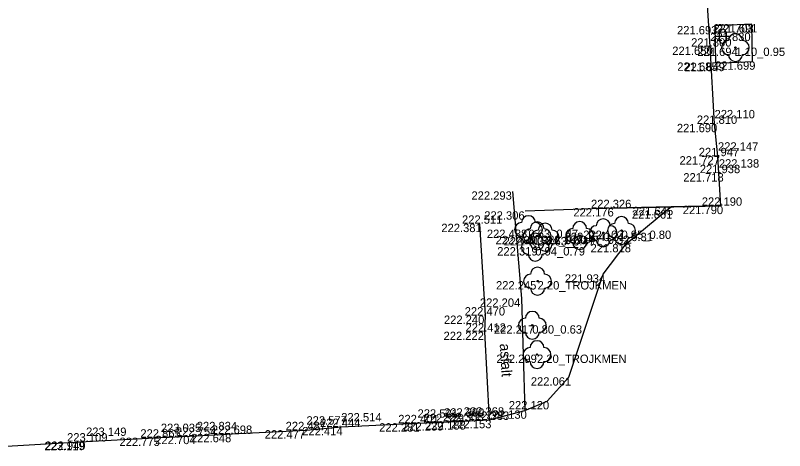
# Model space of a CAD drawing. Extents: x -599516 to -599132, y -1163668 to -1163119.
# Drawn here: x -599324.73 to -599297.1, y -1163331.79 to -1163316.17 of the extents above; entities that cross this region are included whole.
import ezdxf

# ---------------------------------------------------------------- set-up
doc = ezdxf.new("R2010")
doc.units = 0
for name, color, linetype in [('Bod-oznac1', 7, 'Continuous'), ('Bod-oznac2', 7, 'Continuous'), ('Bod-oznac3', 7, 'Continuous'), ('Bod-vyska1', 7, 'Continuous'), ('Bod-vyska2', 7, 'Continuous'), ('Bod-vyska3', 7, 'Continuous'), ('Z_cela-hrobu-dolni-linie', 7, 'Continuous'), ('Z_cela-hrobu-horni-linie', 7, 'Continuous'), ('Z_chodnik', 7, 'Continuous'), ('Z_komunikace', 7, 'Continuous'), ('Z_kultury-znacky', 7, 'Continuous'), ('Z_obvod-kmene-spodek-ve-vysce1_2m', 7, 'Continuous'), ('Z_popis-budov-povrchu', 7, 'Continuous'), ('Z_stromy-kere', 7, 'Continuous')]:
    doc.layers.add(name, color=color, linetype=linetype)

msp = doc.modelspace()

# ---------------------------------------------------------------- linework, layer by layer
at = {"layer": 'Bod-oznac1'}
for p, q in [((-599298.283, -1163316.492), (-599298.283, -1163316.492)), ((-599298.28, -1163316.488), (-599298.28, -1163316.488)), ((-599299.611, -1163316.555), (-599299.611, -1163316.555)), ((-599299.773, -1163317.295), (-599299.773, -1163317.295)), ((-599298.87, -1163317.331), (-599298.87, -1163317.331)), ((-599299.59, -1163317.864), (-599299.59, -1163317.864)), ((-599299.32, -1163317.877), (-599299.32, -1163317.877)), ((-599298.256, -1163317.826), (-599298.256, -1163317.826)), ((-599299.618, -1163320.068), (-599299.618, -1163320.068)), ((-599299.495, -1163321.228), (-599299.495, -1163321.228)), ((-599299.465, -1163321.837), (-599299.465, -1163321.837)), ((-599306.878, -1163322.49), (-599306.878, -1163322.49)), ((-599303.32, -1163323.091), (-599303.32, -1163323.091)), ((-599301.177, -1163323.045), (-599301.177, -1163323.045)), ((-599299.395, -1163323.006), (-599299.395, -1163323.006)), ((-599306.421, -1163323.206), (-599306.421, -1163323.206)), ((-599301.335, -1163323.169), (-599301.335, -1163323.169)), ((-599308.051, -1163323.652), (-599308.051, -1163323.652)), ((-599306.302, -1163323.863), (-599306.302, -1163323.863)), ((-599303.615, -1163323.975), (-599303.615, -1163323.975)), ((-599302.959, -1163323.898), (-599302.959, -1163323.898)), ((-599305.991, -1163324.088), (-599305.991, -1163324.088)), ((-599305.701, -1163324.132), (-599305.701, -1163324.132)), ((-599304.461, -1163324.077), (-599304.461, -1163324.077)), ((-599306.056, -1163324.492), (-599306.056, -1163324.492)), ((-599302.796, -1163324.376), (-599302.796, -1163324.376)), ((-599303.618, -1163325.467), (-599303.618, -1163325.467)), ((-599305.973, -1163325.712), (-599305.973, -1163325.712)), ((-599306.554, -1163326.332), (-599306.554, -1163326.332)), ((-599307.845, -1163326.947), (-599307.845, -1163326.947)), ((-599306.162, -1163327.296), (-599306.162, -1163327.296)), ((-599307.869, -1163327.527), (-599307.869, -1163327.527)), ((-599305.993, -1163328.349), (-599305.993, -1163328.349)), ((-599304.853, -1163329.162), (-599304.853, -1163329.162)), ((-599305.632, -1163330.015), (-599305.632, -1163330.015)), ((-599306.434, -1163330.351), (-599306.434, -1163330.351)), ((-599310.284, -1163330.811), (-599310.284, -1163330.811)), ((-599309.334, -1163330.774), (-599309.334, -1163330.774)), ((-599308.627, -1163330.739), (-599308.627, -1163330.739)), ((-599307.702, -1163330.691), (-599307.702, -1163330.691)), ((-599314.274, -1163331.061), (-599314.274, -1163331.061)), ((-599313.026, -1163330.946), (-599313.026, -1163330.946)), ((-599319.503, -1163331.328), (-599319.503, -1163331.328)), ((-599318.212, -1163331.262), (-599318.212, -1163331.262)), ((-599316.942, -1163331.194), (-599316.942, -1163331.194)), ((-599322.422, -1163331.479), (-599322.422, -1163331.479)), ((-599322.187, -1163331.467), (-599322.187, -1163331.467))]:
    msp.add_line(p, q, dxfattribs=at)
at = {"layer": 'Bod-oznac2'}
for p, q in [((-599299.773, -1163317.295), (-599299.773, -1163317.295)), ((-599299.618, -1163320.068), (-599299.618, -1163320.068)), ((-599299.495, -1163321.228), (-599299.495, -1163321.228)), ((-599299.465, -1163321.837), (-599299.465, -1163321.837)), ((-599303.32, -1163323.091), (-599303.32, -1163323.091)), ((-599299.395, -1163323.006), (-599299.395, -1163323.006)), ((-599308.051, -1163323.652), (-599308.051, -1163323.652)), ((-599307.845, -1163326.947), (-599307.845, -1163326.947)), ((-599307.869, -1163327.527), (-599307.869, -1163327.527)), ((-599310.284, -1163330.811), (-599310.284, -1163330.811)), ((-599309.334, -1163330.774), (-599309.334, -1163330.774)), ((-599308.627, -1163330.739), (-599308.627, -1163330.739)), ((-599307.702, -1163330.691), (-599307.702, -1163330.691)), ((-599314.274, -1163331.061), (-599314.274, -1163331.061)), ((-599313.026, -1163330.946), (-599313.026, -1163330.946)), ((-599319.503, -1163331.328), (-599319.503, -1163331.328)), ((-599318.212, -1163331.262), (-599318.212, -1163331.262)), ((-599316.942, -1163331.194), (-599316.942, -1163331.194)), ((-599322.187, -1163331.467), (-599322.187, -1163331.467))]:
    msp.add_line(p, q, dxfattribs=at)
at = {"layer": 'Bod-oznac3'}
for p, q in [((-599299.773, -1163317.295), (-599299.773, -1163317.295)), ((-599299.618, -1163320.068), (-599299.618, -1163320.068)), ((-599299.495, -1163321.228), (-599299.495, -1163321.228)), ((-599299.465, -1163321.837), (-599299.465, -1163321.837)), ((-599310.284, -1163330.811), (-599310.284, -1163330.811)), ((-599309.334, -1163330.774), (-599309.334, -1163330.774)), ((-599308.627, -1163330.739), (-599308.627, -1163330.739)), ((-599314.274, -1163331.061), (-599314.274, -1163331.061)), ((-599313.026, -1163330.946), (-599313.026, -1163330.946)), ((-599319.503, -1163331.328), (-599319.503, -1163331.328)), ((-599318.212, -1163331.262), (-599318.212, -1163331.262)), ((-599322.187, -1163331.467), (-599322.187, -1163331.467))]:
    msp.add_line(p, q, dxfattribs=at)
at = {"layer": 'Z_cela-hrobu-dolni-linie'}
msp.add_lwpolyline([(-599299.395, -1163323.006), (-599301.177, -1163323.045), (-599303.32, -1163323.091), (-599306.421, -1163323.206)], dxfattribs=at)
at = {"layer": 'Z_cela-hrobu-horni-linie'}
for p, q in [((-599307.845, -1163326.947), (-599308.051, -1163323.652)), ((-599322.422, -1163331.479), (-599322.187, -1163331.467))]:
    msp.add_line(p, q, dxfattribs=at)
for points in [[(-599303.32, -1163323.091), (-599299.395, -1163323.006), (-599299.465, -1163321.837), (-599299.465, -1163321.837), (-599299.495, -1163321.228), (-599299.495, -1163321.228), (-599299.618, -1163320.068), (-599299.618, -1163320.068), (-599299.773, -1163317.295), (-599299.773, -1163317.295), (-599299.955, -1163314.513), (-599299.955, -1163314.513), (-599299.976, -1163312.858), (-599299.993, -1163311.857), (-599300.201, -1163309.322), (-599300.286, -1163308.885)], [(-599322.187, -1163331.467), (-599322.187, -1163331.467), (-599319.503, -1163331.328), (-599319.503, -1163331.328), (-599318.212, -1163331.262), (-599318.212, -1163331.262), (-599316.942, -1163331.194), (-599314.274, -1163331.061), (-599314.274, -1163331.061), (-599313.026, -1163330.946), (-599313.026, -1163330.946), (-599310.284, -1163330.811), (-599310.284, -1163330.811), (-599309.334, -1163330.774), (-599309.334, -1163330.774), (-599308.627, -1163330.739), (-599308.627, -1163330.739), (-599307.702, -1163330.691), (-599307.869, -1163327.527)]]:
    msp.add_lwpolyline(points, dxfattribs=at)
at = {"layer": 'Z_chodnik'}
for points in [[(-599306.878, -1163322.49), (-599306.554, -1163326.332), (-599306.434, -1163330.351)], [(-599307.702, -1163330.691), (-599307.869, -1163327.527), (-599307.845, -1163326.947), (-599308.051, -1163323.652)]]:
    msp.add_lwpolyline(points, dxfattribs=at)
at = {"layer": 'Z_komunikace'}
for points in [[(-599299.395, -1163323.006), (-599299.465, -1163321.837), (-599299.495, -1163321.228), (-599299.618, -1163320.068), (-599299.773, -1163317.295), (-599299.955, -1163314.513), (-599299.976, -1163312.858), (-599299.839, -1163312.837), (-599299.84, -1163311.856), (-599299.993, -1163311.857), (-599300.145, -1163309.98), (-599299.931, -1163309.944), (-599300.003, -1163309.325), (-599298.683, -1163309.244), (-599298.734, -1163307.949), (-599300.105, -1163308.003), (-599300.278, -1163306.051), (-599300.357, -1163303.575)], [(-599299.59, -1163317.864), (-599299.32, -1163317.877), (-599298.256, -1163317.826), (-599298.28, -1163316.488), (-599298.283, -1163316.492), (-599299.611, -1163316.555), (-599299.59, -1163317.864)], [(-599307.702, -1163330.691), (-599306.434, -1163330.351), (-599305.632, -1163330.015), (-599304.853, -1163329.162), (-599303.618, -1163325.467), (-599302.796, -1163324.376), (-599301.335, -1163323.169), (-599301.177, -1163323.045)], [(-599327.751, -1163331.794), (-599324.846, -1163331.622), (-599322.187, -1163331.467), (-599319.503, -1163331.328), (-599318.212, -1163331.262), (-599316.942, -1163331.194), (-599314.274, -1163331.061), (-599313.026, -1163330.946), (-599310.284, -1163330.811), (-599309.334, -1163330.774), (-599308.627, -1163330.739), (-599307.702, -1163330.691)]]:
    msp.add_lwpolyline(points, dxfattribs=at)
at = {"layer": 'Z_kultury-znacky'}
for p, q in [((-599299.452, -1163316.799), (-599299.452, -1163317.049)), ((-599299.202, -1163316.799), (-599299.202, -1163317.049)), ((-599299.577, -1163316.924), (-599299.077, -1163316.924))]:
    msp.add_line(p, q, dxfattribs=at)
for centre, start, end in [((-599299.328, -1163316.799), 0, 180), ((-599299.328, -1163317.049), 180, 0)]:
    msp.add_arc(centre, 0.125, start, end, dxfattribs=at)
at = {"layer": 'Z_stromy-kere'}
for centre in [(-599298.87, -1163317.331), (-599306.302, -1163323.863), (-599303.615, -1163323.975), (-599302.959, -1163323.898), (-599305.991, -1163324.088), (-599305.701, -1163324.132), (-599304.461, -1163324.077), (-599306.056, -1163324.492), (-599305.973, -1163325.712), (-599306.162, -1163327.296), (-599305.993, -1163328.349)]:
    msp.add_circle(centre, 0.025, dxfattribs=at)
for centre, start, end in [((-599298.87, -1163317.081), 0, 180), ((-599299.12, -1163317.331), 90, 270), ((-599298.62, -1163317.331), 270, 90), ((-599298.87, -1163317.581), 180, 0), ((-599306.302, -1163323.613), 0, 180), ((-599302.959, -1163323.648), 0, 180), ((-599306.552, -1163323.863), 90, 270), ((-599305.991, -1163323.838), 0, 180), ((-599306.052, -1163323.863), 270, 90), ((-599305.701, -1163323.882), 0, 180), ((-599304.461, -1163323.827), 0, 180), ((-599303.615, -1163323.725), 0, 180), ((-599303.209, -1163323.898), 90, 270), ((-599302.709, -1163323.898), 270, 90), ((-599306.241, -1163324.088), 90, 270), ((-599305.951, -1163324.132), 90, 270), ((-599305.741, -1163324.088), 270, 90), ((-599305.451, -1163324.132), 270, 90), ((-599304.711, -1163324.077), 90, 270), ((-599304.211, -1163324.077), 270, 90), ((-599303.865, -1163323.975), 90, 270), ((-599303.365, -1163323.975), 270, 90), ((-599306.306, -1163324.492), 90, 270), ((-599306.302, -1163324.113), 180, 0), ((-599306.056, -1163324.242), 0, 180), ((-599305.806, -1163324.492), 270, 90), ((-599303.615, -1163324.225), 180, 0), ((-599302.959, -1163324.148), 180, 0), ((-599305.991, -1163324.338), 180, 0), ((-599305.701, -1163324.382), 180, 0), ((-599304.461, -1163324.327), 180, 0), ((-599306.056, -1163324.742), 180, 0), ((-599305.973, -1163325.462), 0, 180), ((-599306.223, -1163325.712), 90, 270), ((-599305.723, -1163325.712), 270, 90), ((-599305.973, -1163325.962), 180, 0), ((-599306.162, -1163327.046), 0, 180), ((-599306.412, -1163327.296), 90, 270), ((-599305.912, -1163327.296), 270, 90), ((-599306.162, -1163327.546), 180, 0), ((-599305.993, -1163328.099), 0, 180), ((-599306.243, -1163328.349), 90, 270), ((-599305.743, -1163328.349), 270, 90), ((-599305.993, -1163328.599), 180, 0)]:
    msp.add_arc(centre, 0.25, start, end, dxfattribs=at)

# ---------------------------------------------------------------- texts
at = {"layer": 'Bod-vyska1'}
for s, p in [('221.703', (-599299.661, -1163316.792)), ('221.691', (-599299.531, -1163316.788)), ('221.693', (-599300.966, -1163316.855)), ('221.650', (-599301.137, -1163317.595)), ('221.694', (-599300.236, -1163317.631)), ('221.685', (-599300.956, -1163318.164)), ('221.849', (-599300.698, -1163318.177)), ('221.699', (-599299.6, -1163318.126)), ('221.690', (-599300.971, -1163320.368)), ('221.727', (-599300.876, -1163321.528)), ('221.718', (-599300.74, -1163322.137)), ('222.293', (-599308.348, -1163322.79)), ('222.176', (-599304.688, -1163323.391)), ('221.645', (-599302.555, -1163323.345)), ('221.790', (-599300.761, -1163323.306)), ('222.306', (-599307.889, -1163323.506)), ('221.661', (-599302.586, -1163323.469)), ('222.381', (-599309.429, -1163323.952)), ('222.438', (-599307.795, -1163324.163)), ('222.154', (-599305.004, -1163324.275)), ('222.102', (-599304.335, -1163324.198)), ('222.430', (-599307.482, -1163324.388)), ('222.403', (-599307.192, -1163324.432)), ('222.169', (-599305.816, -1163324.377)), ('222.319', (-599307.422, -1163324.792)), ('221.818', (-599304.07, -1163324.676)), ('221.934', (-599304.996, -1163325.767)), ('222.245', (-599307.466, -1163326.012)), ('222.204', (-599308.045, -1163326.632)), ('222.240', (-599309.336, -1163327.247)), ('222.217', (-599307.541, -1163327.596)), ('222.222', (-599309.351, -1163327.827)), ('222.299', (-599307.452, -1163328.649)), ('222.061', (-599306.217, -1163329.462)), ('222.120', (-599307.008, -1163330.315)), ('222.130', (-599307.81, -1163330.651)), ('222.281', (-599311.662, -1163331.111)), ('222.239', (-599310.804, -1163331.074)), ('222.188', (-599310.005, -1163331.039)), ('222.153', (-599309.08, -1163330.991)), ('222.477', (-599315.771, -1163331.361)), ('222.414', (-599314.426, -1163331.246)), ('222.775', (-599320.988, -1163331.628)), ('222.704', (-599319.705, -1163331.562)), ('222.648', (-599318.423, -1163331.494)), ('223.119', (-599323.684, -1163331.779)), ('222.949', (-599323.657, -1163331.767))]:
    msp.add_text(s, height=0.3, dxfattribs=at).set_placement(p)
at = {"layer": 'Bod-vyska2'}
for s, p in [('221.800', (-599300.46, -1163317.295)), ('221.810', (-599300.254, -1163320.068)), ('221.947', (-599300.185, -1163321.228)), ('221.938', (-599300.148, -1163321.837)), ('222.326', (-599304.055, -1163323.091)), ('222.190', (-599300.077, -1163323.006)), ('222.511', (-599308.688, -1163323.652)), ('222.470', (-599308.591, -1163326.947)), ('222.412', (-599308.563, -1163327.527)), ('222.401', (-599310.977, -1163330.811)), ('222.329', (-599310.069, -1163330.774)), ('222.308', (-599309.367, -1163330.739)), ('222.383', (-599308.443, -1163330.691)), ('222.487', (-599315.021, -1163331.061)), ('222.444', (-599313.784, -1163330.946)), ('223.109', (-599322.869, -1163331.467)), ('222.865', (-599320.238, -1163331.328)), ('222.754', (-599318.959, -1163331.262)), ('222.698', (-599317.671, -1163331.194))]:
    msp.add_text(s, height=0.3, dxfattribs=at).set_placement(p)
at = {"layer": 'Bod-vyska3'}
for s, p in [('221.830', (-599299.773, -1163317.095)), ('222.110', (-599299.618, -1163319.868)), ('222.147', (-599299.495, -1163321.028)), ('222.138', (-599299.465, -1163321.637)), ('222.521', (-599310.284, -1163330.611)), ('222.389', (-599309.334, -1163330.574)), ('222.368', (-599308.627, -1163330.539)), ('222.577', (-599314.274, -1163330.861)), ('222.514', (-599313.026, -1163330.746)), ('223.035', (-599319.503, -1163331.128)), ('222.834', (-599318.212, -1163331.062)), ('223.149', (-599322.187, -1163331.267))]:
    msp.add_text(s, height=0.3, dxfattribs=at).set_placement(p)
at = {"layer": 'Z_obvod-kmene-spodek-ve-vysce1_2m'}
for s, p in [('1.10_0.95', (-599298.87, -1163317.631)), ('0.63_0.47', (-599306.302, -1163324.163)), ('0.31_0.31', (-599303.615, -1163324.275)), ('0.95_0.80', (-599302.959, -1163324.198)), ('0.94_0.80', (-599305.991, -1163324.388)), ('0.63_0.47', (-599305.701, -1163324.432)), ('0.47_0.32', (-599304.461, -1163324.377)), ('0.94_0.79', (-599306.056, -1163324.792)), ('2.20_TROJKMEN', (-599305.973, -1163326.012)), ('0.80_0.63', (-599306.162, -1163327.596)), ('2.20_TROJKMEN', (-599305.993, -1163328.649))]:
    msp.add_text(s, height=0.3, dxfattribs=at).set_placement(p)
at = {"layer": 'Z_popis-budov-povrchu'}
msp.add_text('asfalt', height=0.375, rotation=273.4503, dxfattribs=at).set_placement((-599307.333, -1163327.96))

doc.saveas('drawing.dxf')
